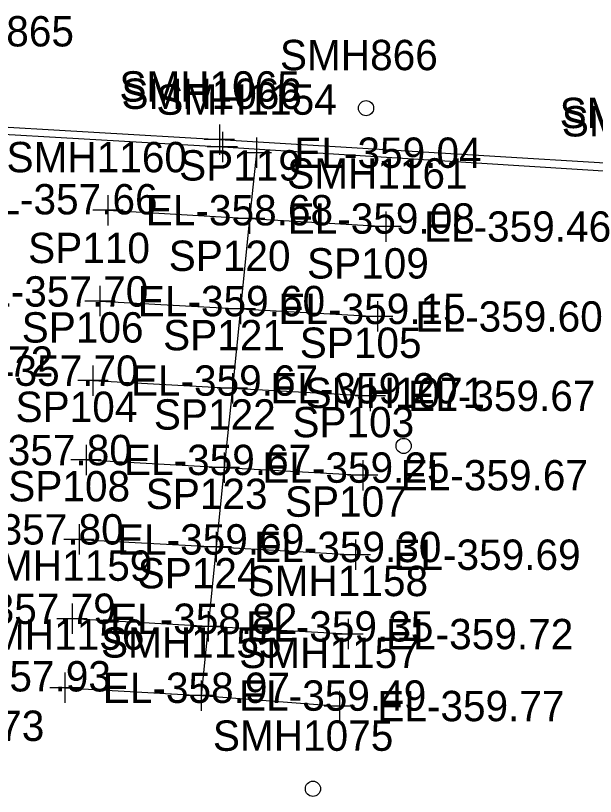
# Model space of a CAD drawing. Extents: x 941041 to 969446, y 397014 to 416764.
# Drawn here: x 951897.2 to 951973.7, y 402402.9 to 402505.8 of the extents above; entities that cross this region are included whole.
import ezdxf

# ---------------------------------------------------------------- set-up
doc = ezdxf.new("R2010")
doc.units = 0
for name, color, linetype in [('SURVEY - DTM - Breaklines', 7, 'Continuous'), ('SURVEY - DTM - Breaklines - Points - Locators', 7, 'Continuous'), ('SURVEY - DTM - Breaklines - Points - Numbers', 7, 'Continuous'), ('SURVEY - DTM - Spot Points - Locators', 7, 'Continuous'), ('SURVEY - DTM - Spot Points - Point Numbers', 7, 'Continuous'), ('SURVEY - TRAFFIC CONTROL - Pavement Marking - Points - Elevations', 7, 'Continuous'), ('SURVEY - TRAFFIC CONTROL - Pavement Marking - Points - Locators', 7, 'Continuous'), ('SURVEY - TRAFFIC CONTROL - Pavement Marking - Points - Numbers', 7, 'Continuous'), ('SURVEY - TRAFFIC CONTROL - Pavement Marking with Text', 7, 'Continuous'), ('SURVEY - TRANSPORTATION - Features', 7, 'Continuous'), ('SURVEY - TRANSPORTATION - Features - Points - Locators', 7, 'Continuous'), ('SURVEY - TRANSPORTATION - Features - Points - Numbers', 7, 'Continuous')]:
    doc.layers.add(name, color=color, linetype=linetype)

msp = doc.modelspace()

# ---------------------------------------------------------------- linework, layer by layer
at = {"layer": 'SURVEY - DTM - Breaklines'}
msp.add_lwpolyline([(951874.37, 402492.35), (951924.11, 402489.43), (951982.19, 402485.94)], dxfattribs=at)
at = {"layer": 'SURVEY - DTM - Breaklines - Points - Locators'}
for p, q in [((951924.11, 402491.43), (951924.11, 402487.43)), ((951926.11, 402489.43), (951922.11, 402489.43))]:
    msp.add_line(p, q, dxfattribs=at)
at = {"layer": 'SURVEY - DTM - Spot Points - Locators'}
for centre in [(951943.43, 402493.57), (951948.38, 402449.06), (951936.43, 402403.89)]:
    msp.add_circle(centre, 1, dxfattribs=at)
at = {"layer": 'SURVEY - TRAFFIC CONTROL - Pavement Marking - Points - Locators'}
for p, q in [((951928.98, 402489.7), (951928.98, 402485.7)), ((951930.98, 402487.7), (951926.98, 402487.7)), ((951909.4, 402482.12), (951909.4, 402478.12)), ((951928.09, 402481.03), (951928.09, 402477.03)), ((951911.4, 402480.12), (951907.4, 402480.12)), ((951946.06, 402479.97), (951946.06, 402475.97)), ((951930.09, 402479.03), (951926.09, 402479.03)), ((951948.06, 402477.97), (951944.06, 402477.97)), ((951908.35, 402470.15), (951908.35, 402466.15)), ((951926.88, 402469.12), (951926.88, 402465.12)), ((951910.35, 402468.15), (951906.35, 402468.15)), ((951944.95, 402468.12), (951944.95, 402464.12)), ((951928.88, 402467.12), (951924.88, 402467.12)), ((951946.95, 402466.12), (951942.95, 402466.12)), ((951907.43, 402459.68), (951907.43, 402455.68)), ((951925.81, 402458.66), (951925.81, 402454.66)), ((951909.43, 402457.68), (951905.43, 402457.68)), ((951943.98, 402457.66), (951943.98, 402453.66)), ((951927.81, 402456.66), (951923.81, 402456.66)), ((951945.98, 402455.66), (951941.98, 402455.66)), ((951906.52, 402449.22), (951906.52, 402445.22)), ((951924.75, 402448.21), (951924.75, 402444.21)), ((951908.52, 402447.22), (951904.52, 402447.22)), ((951943, 402447.2), (951943, 402443.2)), ((951926.75, 402446.21), (951922.75, 402446.21)), ((951945, 402445.2), (951941, 402445.2)), ((951905.6, 402438.75), (951905.6, 402434.75)), ((951923.68, 402437.75), (951923.68, 402433.75)), ((951907.6, 402436.75), (951903.6, 402436.75)), ((951942.03, 402436.73), (951942.03, 402432.73)), ((951925.68, 402435.75), (951921.68, 402435.75)), ((951944.03, 402434.73), (951940.03, 402434.73)), ((951904.69, 402428.29), (951904.69, 402424.29)), ((951922.62, 402427.29), (951922.62, 402423.29)), ((951906.69, 402426.29), (951902.69, 402426.29)), ((951941.06, 402426.27), (951941.06, 402422.27)), ((951924.62, 402425.29), (951920.62, 402425.29)), ((951943.06, 402424.27), (951939.06, 402424.27)), ((951903.73, 402419.2), (951903.73, 402415.2)), ((951921.69, 402418.17), (951921.69, 402414.17)), ((951905.73, 402417.2), (951901.73, 402417.2)), ((951923.69, 402416.17), (951919.69, 402416.17)), ((951939.91, 402416.79), (951939.91, 402412.79)), ((951941.91, 402414.79), (951937.91, 402414.79))]:
    msp.add_line(p, q, dxfattribs=at)
at = {"layer": 'SURVEY - TRAFFIC CONTROL - Pavement Marking with Text'}
for points in [[(951928.98, 402487.7), (951928.09, 402479.03), (951926.88, 402467.12), (951925.81, 402456.66), (951924.75, 402446.21), (951923.68, 402435.75), (951922.62, 402425.29), (951921.69, 402416.17)], [(951909.4, 402480.12), (951928.09, 402479.03), (951946.06, 402477.97)], [(951908.35, 402468.15), (951926.88, 402467.12), (951944.95, 402466.12)], [(951907.43, 402457.68), (951925.81, 402456.66), (951943.98, 402455.66)], [(951906.52, 402447.22), (951924.75, 402446.21), (951943, 402445.2)], [(951905.6, 402436.75), (951923.68, 402435.75), (951942.03, 402434.73)], [(951941.06, 402424.27), (951922.62, 402425.29), (951904.69, 402426.29)], [(951903.73, 402417.2), (951921.69, 402416.17), (951939.91, 402414.79)]]:
    msp.add_lwpolyline(points, dxfattribs=at)
at = {"layer": 'SURVEY - TRANSPORTATION - Features'}
msp.add_lwpolyline([(951874.35, 402491.35), (951924.49, 402488.47), (951982.42, 402484.84)], dxfattribs=at)
at = {"layer": 'SURVEY - TRANSPORTATION - Features - Points - Locators'}
for p, q in [((951924.49, 402490.47), (951924.49, 402486.47)), ((951926.49, 402488.47), (951922.49, 402488.47))]:
    msp.add_line(p, q, dxfattribs=at)

# ---------------------------------------------------------------- texts
at = {"layer": 'SURVEY - DTM - Breaklines - Points - Numbers'}
for s, p in [('SMH1065', (951910.92, 402494.43)), ('SMH1068', (951968.95, 402490.94))]:
    msp.add_text(s, height=4, dxfattribs=at).set_placement(p)
at = {"layer": 'SURVEY - DTM - Spot Points - Point Numbers'}
for s, p in [('SMH865', (951884.12, 402501.7)), ('SMH866', (951932.08, 402498.57)), ('SMH1072', (951878.41, 402458.18)), ('SMH1071', (951935.34, 402454.06)), ('SMH1073', (951877.24, 402410.19)), ('SMH1075', (951923.24, 402408.89))]:
    msp.add_text(s, height=4, dxfattribs=at).set_placement(p)
at = {"layer": 'SURVEY - TRAFFIC CONTROL - Pavement Marking - Points - Elevations'}
for s, p in [('EL-359.04', (951933.98, 402485.7)), ('EL-357.66', (951891.27, 402479.57)), ('EL-358.68', (951914.4, 402478.12)), ('EL-359.08', (951933.09, 402477.03)), ('EL-359.46', (951951.06, 402475.97)), ('EL-357.70', (951890.05, 402467.42)), ('EL-359.60', (951913.35, 402466.15)), ('EL-359.15', (951931.88, 402465.12)), ('EL-359.60', (951949.95, 402464.12)), ('EL-357.70', (951888.77, 402456.98)), ('EL-359.67', (951912.43, 402455.68)), ('EL-359.20', (951930.81, 402454.66)), ('EL-359.67', (951948.98, 402453.66)), ('EL-357.80', (951887.88, 402446.52)), ('EL-359.67', (951911.52, 402445.22)), ('EL-359.25', (951929.75, 402444.21)), ('EL-359.67', (951948, 402443.2)), ('EL-357.80', (951886.8, 402436.07)), ('EL-359.69', (951910.6, 402434.75)), ('EL-359.30', (951928.68, 402433.75)), ('EL-359.69', (951947.03, 402432.73)), ('EL-357.79', (951885.76, 402425.61)), ('EL-358.82', (951909.69, 402424.29)), ('EL-359.35', (951927.62, 402423.29)), ('EL-359.72', (951946.06, 402422.27)), ('EL-357.93', (951885.12, 402416.71)), ('EL-358.97', (951908.73, 402415.2)), ('EL-359.49', (951926.69, 402414.17)), ('EL-359.77', (951944.91, 402412.79))]:
    msp.add_text(s, height=4, dxfattribs=at).set_placement(p)
at = {"layer": 'SURVEY - TRAFFIC CONTROL - Pavement Marking - Points - Numbers'}
for s, p in [('SMH1154', (951915.79, 402492.7)), ('SMH1160', (951896.04, 402485.12)), ('SP119', (951918.79, 402484.03)), ('SMH1161', (951933.03, 402482.97)), ('SP110', (951898.89, 402473.15)), ('SP120', (951917.42, 402472.12)), ('SP109', (951935.65, 402471.12)), ('SP106', (951898.04, 402462.68)), ('SP121', (951916.68, 402461.66)), ('SP105', (951934.69, 402460.66)), ('SP104', (951897.23, 402452.22)), ('SP122', (951915.46, 402451.21)), ('SP103', (951933.72, 402450.2)), ('SP108', (951896.27, 402441.75)), ('SP123', (951914.39, 402440.75)), ('SP107', (951932.74, 402439.73)), ('SMH1159', (951891.48, 402431.29)), ('SP124', (951913.33, 402430.29)), ('SMH1158', (951927.82, 402429.27)), ('SMH1156', (951890.43, 402422.2)), ('SMH1155', (951908.5, 402421.17)), ('SMH1157', (951926.72, 402419.79))]:
    msp.add_text(s, height=4, dxfattribs=at).set_placement(p)
at = {"layer": 'SURVEY - TRANSPORTATION - Features - Points - Numbers'}
for s, p in [('SMH1066', (951911.19, 402493.47)), ('SMH1067', (951969.23, 402489.84))]:
    msp.add_text(s, height=4, dxfattribs=at).set_placement(p)

doc.saveas('drawing.dxf')
